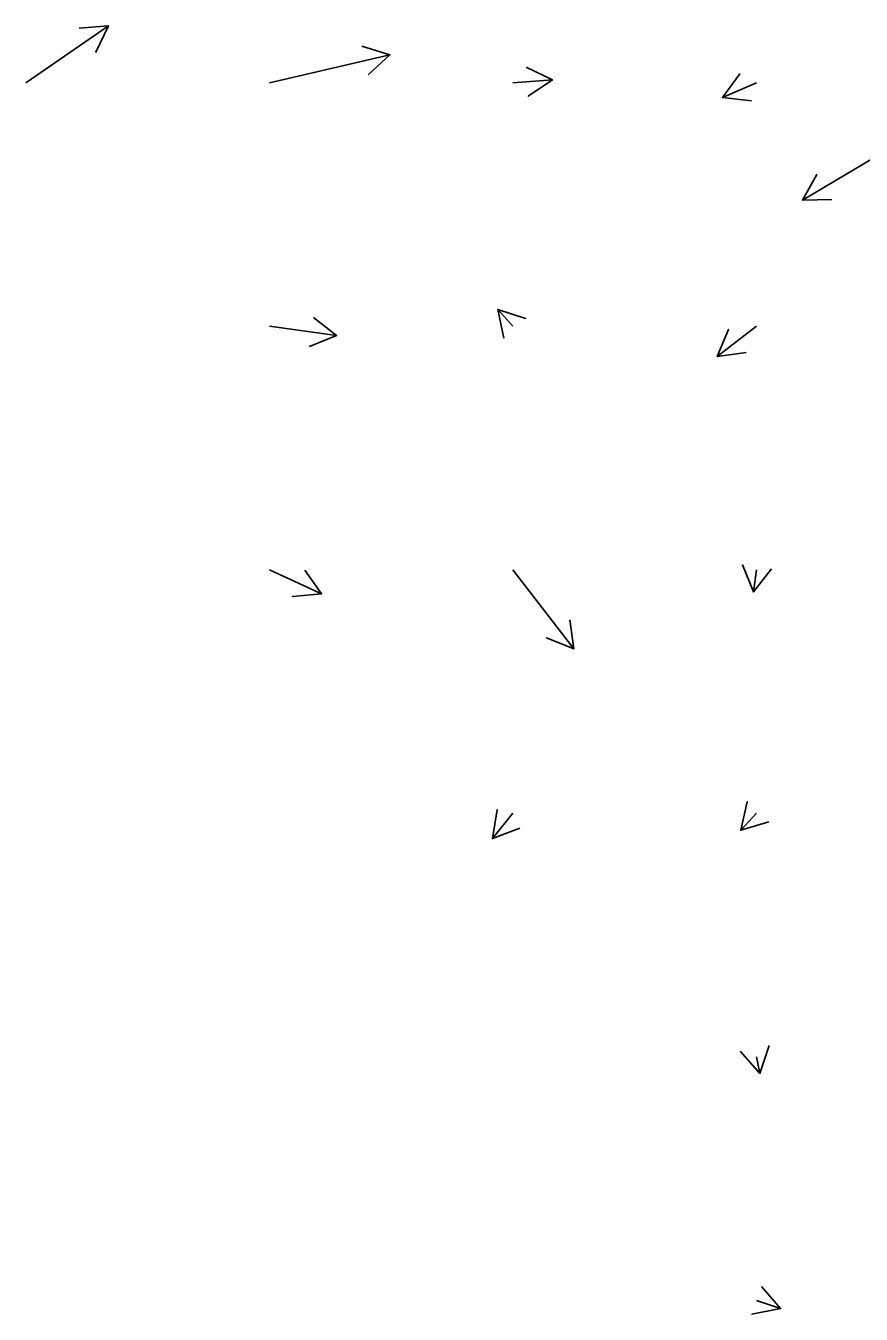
# Model space of a CAD drawing. Extents: x 954385 to 988206, y 1868364 to 1924553.
# Drawn here: x 956257.1 to 956428.6, y 1921716.1 to 1921980.6 of the extents above; entities that cross this region are included whole.
import ezdxf

# ---------------------------------------------------------------- set-up
doc = ezdxf.new("R2010")
doc.units = 0
doc.layers.add('Slopes', color=7, linetype='Continuous')

msp = doc.modelspace()

# ---------------------------------------------------------------- linework, layer by layer
at = {"layer": 'Slopes'}
for points in [[(956257.13, 1921968.93), (956274.1, 1921980.62), (956271.52, 1921975.2), (956274.1, 1921980.62), (956268.12, 1921980.14)], [(956307.13, 1921968.93), (956331.87, 1921974.69), (956327.49, 1921970.59), (956331.87, 1921974.69), (956326.12, 1921976.44)], [(956357.13, 1921968.93), (956365.23, 1921969.52), (956360.27, 1921966.15), (956365.23, 1921969.52), (956359.83, 1921972.13)], [(956407.13, 1921968.93), (956400.12, 1921965.93), (956403.72, 1921970.73), (956400.12, 1921965.93), (956406.08, 1921965.21)], [(956457.13, 1921968.93), (956416.56, 1921944.84), (956419.49, 1921950.08), (956416.56, 1921944.84), (956422.56, 1921944.92)], [(956307.13, 1921918.93), (956320.94, 1921917.05), (956315.39, 1921914.78), (956320.94, 1921917.05), (956316.2, 1921920.73)], [(956357.13, 1921918.93), (956354, 1921922.38), (956359.71, 1921920.55), (956354, 1921922.38), (956355.27, 1921916.51)], [(956407.13, 1921918.93), (956399.06, 1921912.75), (956401.37, 1921918.29), (956399.06, 1921912.75), (956405.01, 1921913.53)], [(956407.13, 1921868.93), (956406.53, 1921864.37), (956404.24, 1921869.92), (956406.53, 1921864.37), (956410.18, 1921869.13)], [(956307.13, 1921868.93), (956317.85, 1921863.96), (956311.88, 1921863.42), (956317.85, 1921863.96), (956314.4, 1921868.87)], [(956357.13, 1921868.93), (956369.6, 1921852.69), (956364.05, 1921854.98), (956369.6, 1921852.69), (956368.81, 1921858.63)], [(956357.13, 1921818.93), (956352.93, 1921813.74), (956353.87, 1921819.66), (956352.93, 1921813.74), (956358.53, 1921815.89)], [(956407.13, 1921818.93), (956403.89, 1921815.44), (956405.23, 1921821.29), (956403.89, 1921815.44), (956409.63, 1921817.21)], [(956407.13, 1921768.93), (956407.83, 1921765.53), (956403.84, 1921770.02), (956407.83, 1921765.53), (956409.72, 1921771.23)], [(956407.13, 1921718.93), (956412.08, 1921717.24), (956406.19, 1921716.08), (956412.08, 1921717.24), (956408.13, 1921721.76)]]:
    msp.add_lwpolyline(points, dxfattribs=at)

doc.saveas('drawing.dxf')
